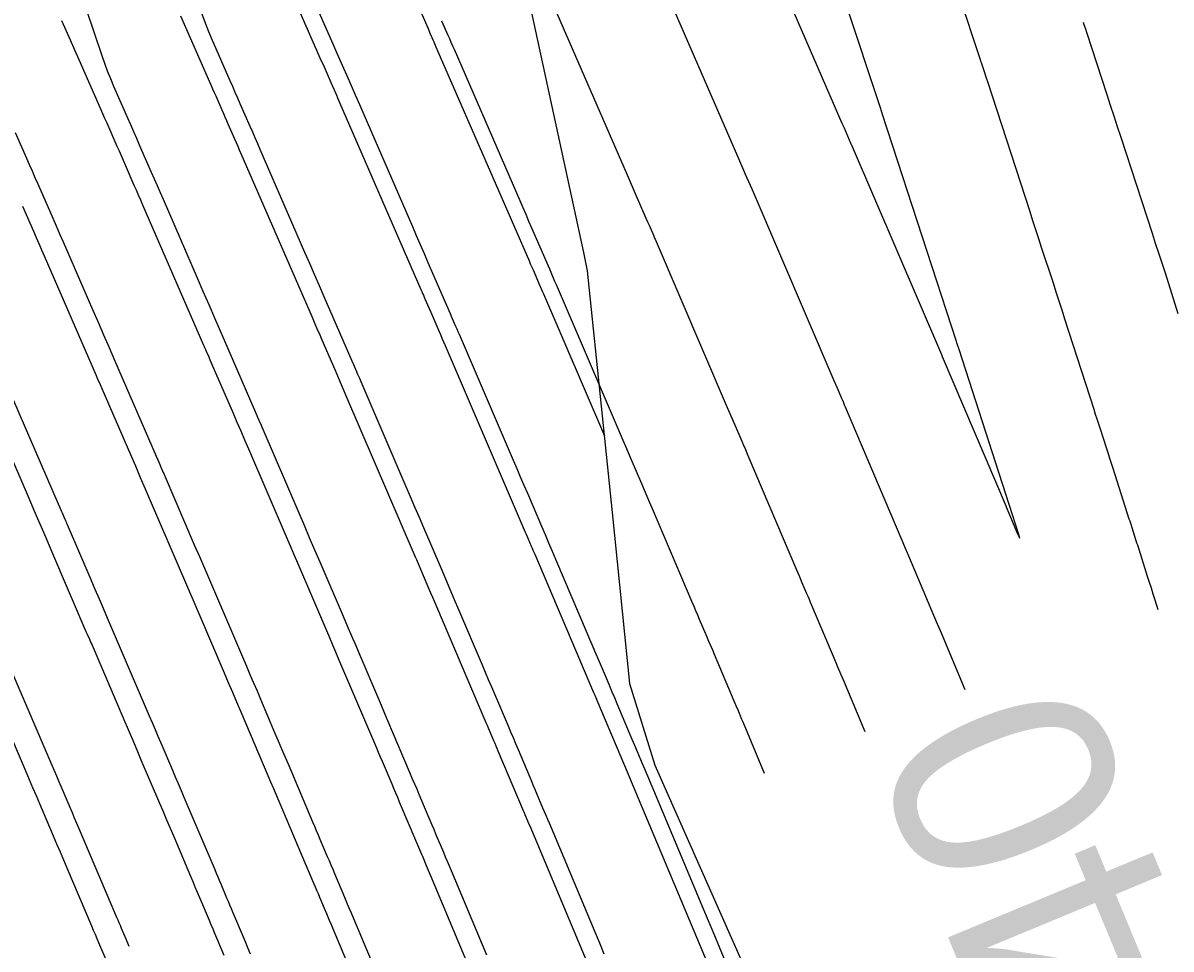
# Model space of a CAD drawing. Extents: x 954385 to 988206, y 1868364 to 1924553.
# Drawn here: x 957808.07 to 957839.17, y 1919940.82 to 1919965.89 of the extents above; entities that cross this region are included whole.
import ezdxf

# ---------------------------------------------------------------- set-up
doc = ezdxf.new("R2010")
doc.units = 0
for name, color, linetype in [('16', 7, 'Continuous'), ('5', 7, 'Continuous'), ('6', 7, 'Continuous'), ('7', 7, 'Continuous'), ('Default', 7, 'Continuous')]:
    doc.layers.add(name, color=color, linetype=linetype)

msp = doc.modelspace()

# ---------------------------------------------------------------- linework, layer by layer
at = {"layer": '16'}
for points in [[(957804.444, 1919991.429), (957806.258, 1919988.563), (957807.414, 1919986.726), (957823.752, 1919990.034), (957823.532, 1919983.026), (957823.585, 1919982.348), (957823.007, 1919974.509), (957821.719, 1919970.191), (957821.795, 1919966.417), (957823.253, 1919959.675), (957823.356, 1919959.178), (957824.035, 1919952.637), (957824.498, 1919948.007), (957825.183, 1919945.8), (957827.889, 1919939.705), (957828.535, 1919938.239), (957830.56, 1919933.594), (957832.761, 1919928.565), (957833.233, 1919927.486), (957835.889, 1919921.37), (957836.962, 1919918.88), (957838.527, 1919915.248), (957841.105, 1919909.172)], [(957817.836, 1919968.486), (957819.042, 1919965.739), (957819.094, 1919965.619), (957819.147, 1919965.499), (957819.173, 1919965.439), (957819.2, 1919965.379), (957819.256, 1919965.25), (957819.284, 1919965.187), (957819.311, 1919965.124), (957821.789, 1919959.43), (957821.813, 1919959.373), (957821.838, 1919959.317), (957821.862, 1919959.26), (957821.887, 1919959.204), (957822.006, 1919958.927), (957822.047, 1919958.834), (957822.114, 1919958.678), (957822.141, 1919958.616), (957822.168, 1919958.554), (957823.82, 1919954.71)], [(957815.091, 1919967.282), (957816.087, 1919965.013), (957816.142, 1919964.888), (957816.197, 1919964.764), (957816.306, 1919964.515), (957816.333, 1919964.453), (957816.361, 1919964.391), (957816.388, 1919964.328), (957816.415, 1919964.266), (957816.532, 1919963.999), (957816.561, 1919963.933), (957816.589, 1919963.868), (957816.618, 1919963.802), (957816.646, 1919963.737), (957818.849, 1919958.673), (957818.872, 1919958.622), (957818.894, 1919958.571), (957818.916, 1919958.52), (957818.938, 1919958.469), (957819.026, 1919958.265), (957819.07, 1919958.163), (957819.114, 1919958.061), (957819.332, 1919957.558), (957819.376, 1919957.457), (957819.42, 1919957.357), (957819.463, 1919957.256), (957819.507, 1919957.155), (957821.678, 1919952.103), (957821.7, 1919952.051), (957821.839, 1919951.729), (957821.862, 1919951.673), (957821.886, 1919951.618), (957821.91, 1919951.563), (957821.933, 1919951.508), (957823.529, 1919947.76), (957823.559, 1919947.691), (957823.603, 1919947.587), (957823.617, 1919947.553), (957824.465, 1919945.55), (957824.501, 1919945.466), (957826.977, 1919939.573)], [(957820.845, 1919938.688), (957819.109, 1919942.82), (957819.083, 1919942.882), (957819.057, 1919942.945), (957819.03, 1919943.007), (957819.004, 1919943.07), (957818.899, 1919943.32), (957818.872, 1919943.382), (957818.846, 1919943.445), (957818.819, 1919943.507), (957818.793, 1919943.57), (957818.273, 1919944.796), (957818.222, 1919944.918), (957818.17, 1919945.04), (957818.118, 1919945.162), (957818.067, 1919945.284), (957817.86, 1919945.771), (957817.808, 1919945.893), (957817.756, 1919946.015), (957817.704, 1919946.137), (957817.652, 1919946.259), (957816.63, 1919948.659), (957816.547, 1919948.854), (957816.464, 1919949.048), (957816.381, 1919949.243), (957816.298, 1919949.437), (957815.811, 1919950.574), (957815.784, 1919950.635), (957815.738, 1919950.742), (957815.732, 1919950.757), (957814.184, 1919954.357), (957814.081, 1919954.598), (957813.977, 1919954.838), (957813.873, 1919955.078), (957813.769, 1919955.319), (957813.179, 1919956.68), (957813.144, 1919956.76), (957813.11, 1919956.84), (957813.041, 1919957), (957813.023, 1919957.039), (957813.006, 1919957.079), (957812.989, 1919957.119), (957812.971, 1919957.159), (957811.316, 1919960.963), (957811.258, 1919961.097), (957811.2, 1919961.23), (957811.142, 1919961.363), (957811.084, 1919961.496), (957810.846, 1919962.04), (957810.791, 1919962.167), (957810.735, 1919962.293), (957810.68, 1919962.42), (957810.624, 1919962.547), (957810.401, 1919963.053), (957810.346, 1919963.18), (957810.29, 1919963.307), (957810.234, 1919963.433), (957810.179, 1919963.56), (957809.593, 1919964.895), (957809.476, 1919965.16), (957809.36, 1919965.424), (957809.243, 1919965.689), (957809.126, 1919965.953)], [(957823.911, 1919939.131), (957821.805, 1919944.143), (957821.776, 1919944.212), (957821.747, 1919944.282), (957821.673, 1919944.456), (957821.644, 1919944.525), (957821.629, 1919944.56), (957820.945, 1919946.174), (957820.916, 1919946.244), (957820.886, 1919946.314), (957820.857, 1919946.383), (957820.827, 1919946.453), (957820.709, 1919946.731), (957820.68, 1919946.801), (957820.65, 1919946.87), (957820.62, 1919946.94), (957820.591, 1919947.009), (957819.282, 1919950.083), (957819.228, 1919950.208), (957819.175, 1919950.333), (957819.122, 1919950.458), (957819.068, 1919950.583), (957818.756, 1919951.312), (957818.739, 1919951.352), (957818.705, 1919951.43), (957816.845, 1919955.756), (957816.772, 1919955.927), (957816.698, 1919956.097), (957816.625, 1919956.268), (957816.551, 1919956.438), (957816.147, 1919957.371), (957816.107, 1919957.462), (957816.068, 1919957.552), (957815.989, 1919957.734), (957815.97, 1919957.78), (957815.95, 1919957.825), (957815.93, 1919957.871), (957815.91, 1919957.916), (957813.981, 1919962.35), (957813.938, 1919962.45), (957813.895, 1919962.549), (957813.851, 1919962.648), (957813.808, 1919962.747), (957813.631, 1919963.153), (957813.589, 1919963.247), (957813.548, 1919963.342), (957813.507, 1919963.436), (957813.465, 1919963.531), (957813.299, 1919963.909), (957813.257, 1919964.003), (957813.216, 1919964.097), (957813.174, 1919964.192), (957813.133, 1919964.286), (957812.347, 1919966.077)], [(957817.78, 1919938.245), (957816.414, 1919941.496), (957816.376, 1919941.587), (957816.338, 1919941.677), (957816.3, 1919941.767), (957816.262, 1919941.857), (957816.109, 1919942.218), (957816.071, 1919942.309), (957816.033, 1919942.399), (957815.995, 1919942.489), (957815.957, 1919942.579), (957815.599, 1919943.425), (957815.526, 1919943.595), (957815.454, 1919943.766), (957815.381, 1919943.937), (957815.309, 1919944.108), (957815.01, 1919944.812), (957814.936, 1919944.986), (957814.862, 1919945.16), (957814.788, 1919945.334), (957814.714, 1919945.508), (957813.978, 1919947.235), (957813.866, 1919947.499), (957813.753, 1919947.763), (957813.64, 1919948.028), (957813.527, 1919948.292), (957812.866, 1919949.835), (957812.839, 1919949.897), (957812.776, 1919950.043), (957812.758, 1919950.084), (957811.523, 1919952.958), (957811.389, 1919953.268), (957811.256, 1919953.579), (957811.122, 1919953.889), (957810.987, 1919954.199), (957810.211, 1919955.989), (957810.166, 1919956.093), (957810.092, 1919956.265), (957810.062, 1919956.334), (957810.032, 1919956.402), (957808.651, 1919959.577), (957808.579, 1919959.744), (957808.506, 1919959.91), (957808.433, 1919960.077), (957808.36, 1919960.244), (957808.062, 1919960.927)], [(957813.519, 1919940.645), (957813.32, 1919941.117), (957813.27, 1919941.235), (957813.22, 1919941.353), (957813.17, 1919941.471), (957813.12, 1919941.589), (957812.858, 1919942.208), (957812.798, 1919942.35), (957812.738, 1919942.493), (957812.677, 1919942.635), (957812.617, 1919942.778), (957812.161, 1919943.852), (957812.064, 1919944.078), (957811.968, 1919944.305), (957811.872, 1919944.531), (957811.775, 1919944.758), (957811.274, 1919945.935), (957811.158, 1919946.207), (957811.042, 1919946.479), (957810.926, 1919946.75), (957810.81, 1919947.022), (957809.921, 1919949.096), (957809.898, 1919949.149), (957809.876, 1919949.201), (957809.819, 1919949.333), (957809.785, 1919949.411), (957808.853, 1919951.579), (957808.694, 1919951.949), (957808.534, 1919952.319), (957808.375, 1919952.689), (957808.215, 1919953.059), (957807.243, 1919955.299)], [(957806.976, 1919948.358), (957808.145, 1919945.629), (957808.238, 1919945.412), (957808.331, 1919945.194), (957808.424, 1919944.976), (957808.517, 1919944.758), (957808.888, 1919943.886), (957808.981, 1919943.668), (957809.074, 1919943.45), (957809.167, 1919943.232), (957809.259, 1919943.014), (957809.925, 1919941.447), (957809.973, 1919941.333), (957810.021, 1919941.219), (957810.07, 1919941.105), (957810.118, 1919940.991), (957810.311, 1919940.535)]]:
    msp.add_lwpolyline(points, dxfattribs=at)
at = {"layer": '6'}
for points in [[(957820.632, 1919940.655), (957819.674, 1919942.936), (957819.622, 1919943.06), (957819.57, 1919943.184), (957819.518, 1919943.308), (957819.466, 1919943.432), (957819.257, 1919943.927), (957819.205, 1919944.051), (957819.153, 1919944.175), (957819.1, 1919944.299), (957819.048, 1919944.422), (957818.802, 1919945.005), (957818.744, 1919945.143), (957818.685, 1919945.281), (957818.626, 1919945.419), (957818.568, 1919945.557), (957818.081, 1919946.7), (957817.981, 1919946.936), (957817.88, 1919947.173), (957817.779, 1919947.409), (957817.679, 1919947.646), (957817.204, 1919948.762), (957817.091, 1919949.027), (957816.978, 1919949.292), (957816.865, 1919949.556), (957816.751, 1919949.821), (957816.121, 1919951.289), (957815.978, 1919951.622), (957815.835, 1919951.955), (957815.693, 1919952.287), (957815.55, 1919952.62), (957814.575, 1919954.889), (957814.564, 1919954.916), (957814.552, 1919954.942), (957814.541, 1919954.969), (957814.529, 1919954.995), (957814.471, 1919955.128), (957814.436, 1919955.208), (957814.37, 1919955.361), (957814.332, 1919955.449), (957813.422, 1919957.544), (957813.266, 1919957.903), (957813.11, 1919958.262), (957812.954, 1919958.621), (957812.799, 1919958.98), (957811.872, 1919961.113), (957811.793, 1919961.296), (957811.712, 1919961.48), (957811.632, 1919961.664), (957811.552, 1919961.848), (957811.23, 1919962.582), (957811.149, 1919962.766), (957811.068, 1919962.949), (957810.988, 1919963.133), (957810.907, 1919963.316), (957810.532, 1919964.173), (957810.445, 1919964.377), (957810.362, 1919964.584), (957810.284, 1919964.792), (957810.211, 1919965.002), (957807.91, 1919971.819)], [(957832.844, 1919968.394), (957834, 1919964.9), (957834.014, 1919964.86), (957834.027, 1919964.819), (957834.061, 1919964.717), (957834.081, 1919964.655), (957834.17, 1919964.382), (957834.196, 1919964.303), (957835.342, 1919960.785), (957835.421, 1919960.544), (957835.5, 1919960.302), (957835.578, 1919960.061), (957835.657, 1919959.819), (957835.974, 1919958.853), (957836.053, 1919958.611), (957836.131, 1919958.37), (957836.21, 1919958.128), (957836.288, 1919957.886), (957837.076, 1919955.437), (957837.119, 1919955.304), (957837.162, 1919955.171), (957837.205, 1919955.038), (957837.248, 1919954.905), (957837.421, 1919954.372), (957837.464, 1919954.239), (957837.507, 1919954.106), (957837.549, 1919953.973), (957837.592, 1919953.84), (957838.032, 1919952.468), (957838.051, 1919952.41), (957838.07, 1919952.351), (957838.088, 1919952.292), (957838.107, 1919952.233), (957838.183, 1919951.997), (957838.202, 1919951.938), (957838.221, 1919951.88), (957838.24, 1919951.821), (957838.259, 1919951.762), (957838.528, 1919950.917), (957838.579, 1919950.756), (957838.63, 1919950.596), (957838.681, 1919950.435), (957838.732, 1919950.275), (957838.816, 1919950.008)], [(957833.594, 1919947.838), (957832.949, 1919949.373), (957832.924, 1919949.434), (957832.855, 1919949.597), (957832.847, 1919949.617), (957832.068, 1919951.46), (957832.051, 1919951.5), (957832.034, 1919951.54), (957832.017, 1919951.58), (957832, 1919951.62), (957831.915, 1919951.82), (957831.864, 1919951.939), (957830.355, 1919955.489), (957830.329, 1919955.548), (957830.304, 1919955.608), (957830.279, 1919955.667), (957830.253, 1919955.726), (957830.126, 1919956.023), (957830.049, 1919956.201), (957827.848, 1919961.328), (957827.839, 1919961.348), (957827.821, 1919961.388), (957827.691, 1919961.689), (957827.646, 1919961.792), (957827.601, 1919961.895), (957827.436, 1919962.274), (957827.346, 1919962.481), (957824.996, 1919967.892)]]:
    msp.add_lwpolyline(points, dxfattribs=at)
at = {"layer": '7'}
for points in [[(957827.621, 1919969.248), (957830.256, 1919963.181), (957830.313, 1919963.05), (957830.499, 1919962.621), (957830.502, 1919962.615), (957832.951, 1919956.912), (957832.973, 1919956.862), (957834.703, 1919952.796), (957834.705, 1919952.791), (957835.013, 1919952.061), (957835.053, 1919951.97), (957835.07, 1919951.941), (957835.064, 1919951.974), (957835.035, 1919952.069), (957834.791, 1919952.83), (957834.784, 1919952.853), (957833.433, 1919957.047), (957833.421, 1919957.085), (957833.408, 1919957.122), (957833.372, 1919957.235), (957833.36, 1919957.272), (957831.503, 1919962.968), (957831.448, 1919963.137), (957831.32, 1919963.532), (957831.309, 1919963.564), (957829.39, 1919969.362)], [(957815.878, 1919966.664), (957816.464, 1919965.328), (957816.574, 1919965.077), (957816.683, 1919964.827), (957816.903, 1919964.326), (957816.958, 1919964.201), (957817.013, 1919964.075), (957817.068, 1919963.95), (957817.122, 1919963.825), (957818.618, 1919960.381), (957818.723, 1919960.138), (957818.829, 1919959.895), (957818.934, 1919959.652), (957819.04, 1919959.409), (957819.639, 1919958.028), (957819.689, 1919957.913), (957819.79, 1919957.68), (957819.822, 1919957.608), (957819.853, 1919957.536), (957819.869, 1919957.5), (957819.884, 1919957.464), (957821.35, 1919954.052), (957821.446, 1919953.829), (957821.541, 1919953.606), (957821.637, 1919953.382), (957821.733, 1919953.159), (957822.117, 1919952.265), (957822.213, 1919952.042), (957822.308, 1919951.818), (957822.404, 1919951.594), (957822.499, 1919951.371), (957823.353, 1919949.363), (957823.42, 1919949.205), (957823.487, 1919949.047), (957823.555, 1919948.89), (957823.622, 1919948.732), (957823.891, 1919948.1), (957823.958, 1919947.943), (957824.025, 1919947.785), (957824.092, 1919947.627), (957824.158, 1919947.469), (957824.567, 1919946.5), (957824.637, 1919946.335), (957824.707, 1919946.171), (957824.846, 1919945.841), (957824.88, 1919945.758), (957824.915, 1919945.676), (957824.95, 1919945.593), (957824.984, 1919945.511), (957826.504, 1919941.892), (957826.603, 1919941.655), (957826.702, 1919941.419), (957826.802, 1919941.182), (957826.901, 1919940.945), (957827.39, 1919939.781)], [(957822.372, 1919966.536), (957824.437, 1919961.781), (957824.547, 1919961.527), (957824.657, 1919961.273), (957824.947, 1919960.606), (957824.988, 1919960.512), (957825.029, 1919960.417), (957825.148, 1919960.143), (957825.181, 1919960.068), (957825.193, 1919960.04), (957827.149, 1919955.485), (957827.247, 1919955.257), (957827.345, 1919955.029), (957827.541, 1919954.573), (957827.59, 1919954.459), (957827.639, 1919954.344), (957827.687, 1919954.23), (957827.736, 1919954.116), (957829.027, 1919951.081), (957829.095, 1919950.922), (957829.162, 1919950.764), (957829.297, 1919950.447), (957829.331, 1919950.368), (957829.365, 1919950.288), (957829.398, 1919950.209), (957829.432, 1919950.13), (957830.087, 1919948.578), (957830.139, 1919948.455), (957830.225, 1919948.25), (957830.26, 1919948.168), (957830.294, 1919948.086), (957830.873, 1919946.708)], [(957823.818, 1919940.678), (957823.693, 1919940.976), (957823.568, 1919941.274), (957822.329, 1919944.224), (957822.286, 1919944.327), (957822.243, 1919944.43), (957822.199, 1919944.533), (957822.156, 1919944.636), (957821.982, 1919945.049), (957821.938, 1919945.152), (957821.895, 1919945.255), (957821.851, 1919945.358), (957821.808, 1919945.461), (957821.49, 1919946.213), (957821.423, 1919946.373), (957821.355, 1919946.533), (957821.287, 1919946.692), (957821.219, 1919946.852), (957820.852, 1919947.716), (957820.768, 1919947.913), (957820.684, 1919948.11), (957820.6, 1919948.307), (957820.516, 1919948.504), (957819.881, 1919949.998), (957819.762, 1919950.276), (957819.643, 1919950.555), (957819.524, 1919950.833), (957819.405, 1919951.111), (957818.927, 1919952.224), (957818.808, 1919952.502), (957818.688, 1919952.78), (957818.569, 1919953.058), (957818.45, 1919953.336), (957817.23, 1919956.177), (957817.211, 1919956.221), (957817.191, 1919956.266), (957817.142, 1919956.377), (957817.113, 1919956.444), (957817.03, 1919956.637), (957816.985, 1919956.738), (957816.231, 1919958.476), (957816.1, 1919958.777), (957815.97, 1919959.078), (957815.839, 1919959.379), (957815.708, 1919959.68), (957814.497, 1919962.469), (957814.43, 1919962.623), (957814.363, 1919962.778), (957814.295, 1919962.932), (957814.227, 1919963.087), (957813.957, 1919963.704), (957813.889, 1919963.859), (957813.821, 1919964.013), (957813.753, 1919964.168), (957813.686, 1919964.322), (957813.205, 1919965.418), (957813.105, 1919965.654), (957813.01, 1919965.891), (957812.92, 1919966.13)], [(957819.41, 1919965.949), (957819.579, 1919965.565), (957819.621, 1919965.469), (957819.663, 1919965.373), (957819.705, 1919965.277), (957819.747, 1919965.181), (957821.527, 1919961.081), (957821.608, 1919960.896), (957821.688, 1919960.711), (957821.768, 1919960.526), (957821.849, 1919960.341), (957822.293, 1919959.317), (957822.33, 1919959.231), (957822.367, 1919959.146), (957822.473, 1919958.903), (957822.491, 1919958.862), (957822.521, 1919958.793), (957822.533, 1919958.766), (957822.539, 1919958.752), (957824.25, 1919954.769), (957824.322, 1919954.6), (957824.394, 1919954.431), (957824.467, 1919954.262), (957824.539, 1919954.094), (957824.829, 1919953.419), (957824.901, 1919953.25), (957824.974, 1919953.081), (957825.046, 1919952.912), (957825.118, 1919952.743), (957826.19, 1919950.222), (957826.241, 1919950.103), (957826.291, 1919949.985), (957826.342, 1919949.866), (957826.392, 1919949.748), (957826.594, 1919949.274), (957826.644, 1919949.155), (957826.695, 1919949.036), (957826.745, 1919948.918), (957826.795, 1919948.799), (957827.327, 1919947.539), (957827.379, 1919947.416), (957827.431, 1919947.292), (957827.536, 1919947.045), (957827.562, 1919946.984), (957827.588, 1919946.922), (957827.614, 1919946.86), (957827.639, 1919946.798), (957828.152, 1919945.577)], [(957839.369, 1919958.021), (957839.017, 1919959.114), (957838.93, 1919959.385), (957838.842, 1919959.655), (957838.755, 1919959.925), (957838.666, 1919960.195), (957837.816, 1919962.792), (957837.722, 1919963.081), (957837.627, 1919963.37), (957837.533, 1919963.659), (957837.439, 1919963.948), (957836.888, 1919965.638), (957836.859, 1919965.727), (957836.822, 1919965.838), (957836.801, 1919965.905)], [(957807.859, 1919962.927), (957808.164, 1919962.232), (957808.24, 1919962.059), (957808.316, 1919961.885), (957808.392, 1919961.712), (957808.468, 1919961.538), (957808.876, 1919960.608), (957808.969, 1919960.396), (957809.062, 1919960.183), (957809.155, 1919959.97), (957809.248, 1919959.757), (957809.954, 1919958.13), (957810.103, 1919957.788), (957810.251, 1919957.446), (957810.4, 1919957.104), (957810.548, 1919956.762), (957811.678, 1919954.16), (957811.721, 1919954.06), (957811.775, 1919953.935), (957811.808, 1919953.861), (957811.867, 1919953.725), (957811.881, 1919953.694), (957811.894, 1919953.663), (957811.908, 1919953.632), (957811.921, 1919953.601), (957812.71, 1919951.763), (957812.847, 1919951.446), (957812.983, 1919951.129), (957813.119, 1919950.812), (957813.255, 1919950.496), (957814.121, 1919948.476), (957814.217, 1919948.253), (957814.313, 1919948.029), (957814.409, 1919947.805), (957814.504, 1919947.58), (957814.886, 1919946.684), (957814.981, 1919946.459), (957815.076, 1919946.235), (957815.172, 1919946.011), (957815.267, 1919945.787), (957815.916, 1919944.263), (957815.966, 1919944.146), (957816.015, 1919944.029), (957816.065, 1919943.912), (957816.114, 1919943.796), (957816.312, 1919943.328), (957816.361, 1919943.211), (957816.41, 1919943.095), (957816.46, 1919942.978), (957816.509, 1919942.861), (957816.776, 1919942.227), (957816.837, 1919942.083), (957816.898, 1919941.938), (957816.959, 1919941.794), (957817.019, 1919941.649), (957817.761, 1919939.883)], [(957807.637, 1919956.066), (957809.024, 1919952.871), (957809.06, 1919952.789), (957809.104, 1919952.686), (957809.131, 1919952.625), (957809.205, 1919952.455), (957809.221, 1919952.419), (957809.236, 1919952.384), (957809.251, 1919952.349), (957809.266, 1919952.314), (957809.906, 1919950.824), (957810.018, 1919950.564), (957810.13, 1919950.304), (957810.241, 1919950.044), (957810.353, 1919949.783), (957811.491, 1919947.132), (957811.57, 1919946.949), (957811.648, 1919946.765), (957811.726, 1919946.582), (957811.804, 1919946.399), (957812.117, 1919945.665), (957812.195, 1919945.481), (957812.273, 1919945.298), (957812.351, 1919945.114), (957812.429, 1919944.931), (957813.265, 1919942.968), (957813.305, 1919942.873), (957813.346, 1919942.777), (957813.386, 1919942.682), (957813.426, 1919942.587), (957813.587, 1919942.205), (957813.628, 1919942.11), (957813.668, 1919942.014), (957813.708, 1919941.919), (957813.749, 1919941.823), (957814.086, 1919941.023), (957814.156, 1919940.857), (957814.226, 1919940.692)], [(957810.944, 1919940.89), (957810.926, 1919940.934), (957810.863, 1919941.082), (957810.738, 1919941.378), (957810.707, 1919941.452), (957810.676, 1919941.526), (957810.644, 1919941.6), (957810.613, 1919941.673), (957809.59, 1919944.075), (957809.53, 1919944.218), (957809.469, 1919944.361), (957809.408, 1919944.503), (957809.347, 1919944.646), (957809.105, 1919945.217), (957809.044, 1919945.36), (957808.983, 1919945.502), (957808.922, 1919945.645), (957808.861, 1919945.787), (957807.451, 1919949.071)]]:
    msp.add_lwpolyline(points, dxfattribs=at)
at = {"layer": 'Default'}
msp.add_arc((956871.597, 1919501.221), 996.448, 12.648055, 34.075074, dxfattribs=at)

# ---------------------------------------------------------------- texts
at = {"layer": '5'}
msp.add_text('540', height=6, rotation=112.5608, dxfattribs=at).set_placement((957841.708, 1919936.127))

doc.saveas('drawing.dxf')
